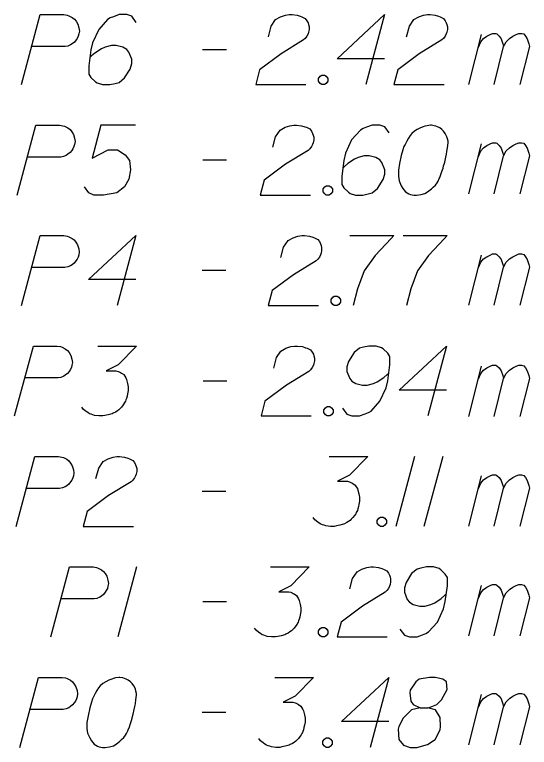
# Model space of a CAD drawing. Extents: x 138 to 264, y -75 to 121.
# Drawn here: x 181.604 to 184.179, y -15.248 to -11.581 of the extents above; entities that cross this region are included whole.
import ezdxf

# ---------------------------------------------------------------- set-up
doc = ezdxf.new("R2010")
doc.units = 0
doc.layers.add('Standard', color=7, linetype='Continuous')

msp = doc.modelspace()

# ---------------------------------------------------------------- linework, layer by layer
at = {"layer": 'Standard'}
for points in [[(181.6382, -11.9306), (181.7319, -11.5806), (181.8504, -11.5806), (181.8669, -11.5834), (181.8752, -11.5862), (181.8917, -11.5944), (181.9027, -11.6027), (181.911, -11.6137), (181.9193, -11.6275), (181.9248, -11.6468), (181.9276, -11.6633), (181.9248, -11.6771), (181.922, -11.6881), (181.9165, -11.6992), (181.911, -11.7074), (181.9027, -11.7184), (181.8917, -11.7267), (181.8835, -11.7322), (181.8697, -11.7377), (181.8559, -11.7405), (181.6906, -11.7405)], [(182.2114, -11.6192), (182.1893, -11.5889), (182.1645, -11.5806), (182.126, -11.5806), (182.0984, -11.5917), (182.0819, -11.5972), (182.0681, -11.6055), (182.024, -11.6551), (181.9937, -11.7212), (181.9854, -11.757), (181.9744, -11.837), (181.9744, -11.8783), (181.9854, -11.8948), (182.0074, -11.9168), (182.0157, -11.9224), (182.0433, -11.9306), (182.0791, -11.9306), (182.1067, -11.9251), (182.126, -11.9196), (182.1535, -11.8976), (182.1811, -11.8535), (182.1893, -11.8259), (182.1893, -11.8039), (182.1756, -11.768), (182.1645, -11.7543), (182.1452, -11.7433), (182.1122, -11.735), (182.0874, -11.735), (182.057, -11.7433), (182.0378, -11.7515), (182.0047, -11.7735), (181.9882, -11.7873), (181.9799, -11.7956)], [(182.8733, -11.6909), (182.887, -11.6385), (182.9091, -11.6055), (182.9339, -11.5917), (182.9587, -11.5834), (182.978, -11.5806), (182.9917, -11.5806), (183.0166, -11.5834), (183.0331, -11.5889), (183.0413, -11.5917), (183.0579, -11.6), (183.0662, -11.611), (183.0717, -11.622), (183.0744, -11.6302), (183.0772, -11.6413), (183.0772, -11.6551), (183.0744, -11.6688), (183.0717, -11.6771), (183.0662, -11.6881), (183.0579, -11.6992), (183.0496, -11.7074), (182.9366, -11.7763), (182.8292, -11.8562), (182.8099, -11.9306), (183.0606, -11.9306)], [(183.4547, -11.8011), (183.2177, -11.8011), (183.4547, -11.5806), (183.361, -11.9306)], [(183.5649, -11.6909), (183.5787, -11.6385), (183.6007, -11.6055), (183.6256, -11.5917), (183.6503, -11.5834), (183.6696, -11.5806), (183.6834, -11.5806), (183.7082, -11.5834), (183.7248, -11.5889), (183.733, -11.5917), (183.7495, -11.6), (183.7578, -11.611), (183.7633, -11.622), (183.7661, -11.6302), (183.7689, -11.6413), (183.7689, -11.6551), (183.7661, -11.6688), (183.7633, -11.6771), (183.7578, -11.6881), (183.7495, -11.6992), (183.7413, -11.7074), (183.6283, -11.7763), (183.5208, -11.8562), (183.5015, -11.9306), (183.7523, -11.9306)], [(183.876, -11.9309), (183.9394, -11.6801)], [(183.9229, -11.7462), (183.9366, -11.7159), (183.9504, -11.6994), (183.967, -11.6884), (183.9835, -11.6801), (183.9945, -11.6746), (184.0111, -11.6746), (184.0166, -11.6773), (184.0276, -11.6884), (184.0386, -11.7021), (184.0469, -11.7269), (184.0497, -11.7407), (184.0634, -11.7159), (184.0799, -11.6994), (184.0965, -11.6884), (184.113, -11.6801), (184.1268, -11.6746), (184.1406, -11.6746), (184.1516, -11.6773), (184.1599, -11.6884), (184.1681, -11.7021), (184.1764, -11.7269), (184.1791, -11.7407), (184.1323, -11.9309)], [(182.5444, -11.7543), (182.663, -11.7543)], [(184.0028, -11.9309), (184.0497, -11.7407)], [(183.1405, -11.8838), (183.1543, -11.8838), (183.1626, -11.8893), (183.1709, -11.9003), (183.1709, -11.9141), (183.1626, -11.9251), (183.1543, -11.9306), (183.1405, -11.9306), (183.1323, -11.9251), (183.124, -11.9141), (183.124, -11.9003), (183.1323, -11.8893), (183.1405, -11.8838)], [(181.6162, -12.4835), (181.7099, -12.1335), (181.8284, -12.1335), (181.845, -12.1363), (181.8532, -12.139), (181.8697, -12.1473), (181.8808, -12.1556), (181.889, -12.1666), (181.8973, -12.1804), (181.9028, -12.1996), (181.9056, -12.2162), (181.9028, -12.23), (181.9001, -12.241), (181.8946, -12.252), (181.889, -12.2603), (181.8808, -12.2713), (181.8697, -12.2796), (181.8615, -12.2851), (181.8477, -12.2906), (181.8339, -12.2933), (181.6686, -12.2933)], [(182.2087, -12.1335), (182.0351, -12.1335), (181.991, -12.2989), (182.0709, -12.2575), (182.1178, -12.2575), (182.1563, -12.2823), (182.1784, -12.3099), (182.1839, -12.3567), (182.1756, -12.4036), (182.1536, -12.4422), (182.115, -12.4725), (182.0489, -12.4835), (181.9993, -12.4835), (181.9745, -12.4725), (181.9524, -12.4422)], [(182.896, -12.2437), (182.9097, -12.1914), (182.9318, -12.1583), (182.9566, -12.1445), (182.9814, -12.1363), (183.0007, -12.1335), (183.0144, -12.1335), (183.0393, -12.1363), (183.0558, -12.1418), (183.064, -12.1445), (183.0806, -12.1528), (183.0889, -12.1638), (183.0944, -12.1749), (183.0971, -12.1831), (183.0999, -12.1941), (183.0999, -12.2079), (183.0971, -12.2217), (183.0944, -12.23), (183.0889, -12.241), (183.0806, -12.252), (183.0723, -12.2603), (182.9593, -12.3292), (182.8519, -12.4091), (182.8326, -12.4835), (183.0833, -12.4835)], [(183.4774, -12.1721), (183.4554, -12.1418), (183.4306, -12.1335), (183.392, -12.1335), (183.3644, -12.1445), (183.3479, -12.15), (183.3341, -12.1583), (183.29, -12.2079), (183.2597, -12.2741), (183.2514, -12.3099), (183.2404, -12.3898), (183.2404, -12.4311), (183.2514, -12.4477), (183.2735, -12.4697), (183.2818, -12.4752), (183.3093, -12.4835), (183.3451, -12.4835), (183.3727, -12.478), (183.392, -12.4725), (183.4195, -12.4504), (183.4471, -12.4063), (183.4554, -12.3788), (183.4554, -12.3567), (183.4416, -12.3209), (183.4306, -12.3071), (183.4113, -12.2961), (183.3782, -12.2878), (183.3534, -12.2878), (183.3231, -12.2961), (183.3038, -12.3044), (183.2707, -12.3264), (183.2542, -12.3402), (183.2459, -12.3485)], [(183.6896, -12.1335), (183.6841, -12.1335), (183.6675, -12.1363), (183.6565, -12.139), (183.6483, -12.1418), (183.6345, -12.1473), (183.6179, -12.1556), (183.6042, -12.1638), (183.5904, -12.1749), (183.5821, -12.1859), (183.5738, -12.1996), (183.5656, -12.2134), (183.5573, -12.23), (183.5518, -12.241), (183.5463, -12.2575), (183.538, -12.2851), (183.5297, -12.3264), (183.5242, -12.3595), (183.5242, -12.3898), (183.527, -12.4119), (183.538, -12.4366), (183.5463, -12.4504), (183.5601, -12.467), (183.5766, -12.478), (183.5849, -12.4807), (183.6014, -12.4835), (183.6152, -12.4835), (183.6372, -12.4807), (183.6565, -12.4752), (183.6703, -12.467), (183.6896, -12.4532), (183.6979, -12.4449), (183.7089, -12.4339), (183.7171, -12.4229), (183.7226, -12.4146), (183.7282, -12.4008), (183.7309, -12.3953), (183.7364, -12.3815), (183.742, -12.365), (183.7475, -12.3485), (183.7502, -12.3374), (183.753, -12.3292), (183.7557, -12.3182), (183.7612, -12.2933), (183.764, -12.2796), (183.7667, -12.2658), (183.7695, -12.2465), (183.7722, -12.2217), (183.7722, -12.2134), (183.7695, -12.2024), (183.7667, -12.1914), (183.7585, -12.1749), (183.7502, -12.1638), (183.742, -12.1556), (183.7309, -12.1473), (183.7199, -12.1418), (183.7116, -12.139), (183.7034, -12.1363), (183.6896, -12.1335)], [(183.876, -12.478), (183.9394, -12.2272)], [(183.9229, -12.2933), (183.9366, -12.263), (183.9504, -12.2465), (183.967, -12.2355), (183.9835, -12.2272), (183.9945, -12.2217), (184.0111, -12.2217), (184.0166, -12.2244), (184.0276, -12.2355), (184.0386, -12.2492), (184.0469, -12.274), (184.0497, -12.2878), (184.0634, -12.263), (184.0799, -12.2465), (184.0965, -12.2355), (184.113, -12.2272), (184.1268, -12.2217), (184.1406, -12.2217), (184.1516, -12.2244), (184.1599, -12.2355), (184.1681, -12.2492), (184.1764, -12.274), (184.1791, -12.2878), (184.1323, -12.478)], [(182.546, -12.3071), (182.6645, -12.3071)], [(184.0028, -12.478), (184.0497, -12.2878)], [(183.1632, -12.4366), (183.177, -12.4366), (183.1853, -12.4422), (183.1936, -12.4532), (183.1936, -12.467), (183.1853, -12.478), (183.177, -12.4835), (183.1632, -12.4835), (183.155, -12.478), (183.1467, -12.467), (183.1467, -12.4532), (183.155, -12.4422), (183.1632, -12.4366)], [(181.6376, -13.0364), (181.7313, -12.6864), (181.8498, -12.6864), (181.8663, -12.6891), (181.8746, -12.6919), (181.8911, -12.7002), (181.9021, -12.7084), (181.9104, -12.7194), (181.9187, -12.7332), (181.9242, -12.7525), (181.9269, -12.769), (181.9242, -12.7828), (181.9214, -12.7939), (181.9159, -12.8049), (181.9104, -12.8131), (181.9021, -12.8242), (181.8911, -12.8324), (181.8829, -12.838), (181.8691, -12.8435), (181.8553, -12.8462), (181.6899, -12.8462)], [(182.2108, -12.9068), (181.9738, -12.9068), (182.2108, -12.6864), (182.1171, -13.0364)], [(182.9359, -12.7966), (182.9497, -12.7443), (182.9717, -12.7112), (182.9966, -12.6974), (183.0213, -12.6891), (183.0406, -12.6864), (183.0544, -12.6864), (183.0792, -12.6891), (183.0958, -12.6947), (183.104, -12.6974), (183.1205, -12.7057), (183.1288, -12.7167), (183.1343, -12.7277), (183.1371, -12.736), (183.1399, -12.747), (183.1399, -12.7608), (183.1371, -12.7746), (183.1343, -12.7828), (183.1288, -12.7939), (183.1205, -12.8049), (183.1123, -12.8131), (182.9993, -12.8821), (182.8918, -12.9619), (182.8725, -13.0364), (183.1233, -13.0364)], [(183.2804, -12.6864), (183.5008, -12.6864), (183.4871, -12.7002), (183.4071, -12.7856), (183.352, -12.8627), (183.319, -12.9537), (183.2969, -13.0364)], [(183.5477, -12.6864), (183.7681, -12.6864), (183.7544, -12.7002), (183.6744, -12.7856), (183.6193, -12.8627), (183.5862, -12.9537), (183.5642, -13.0364)], [(183.876, -13.0347), (183.9394, -12.7839)], [(183.9229, -12.85), (183.9366, -12.8197), (183.9504, -12.8032), (183.967, -12.7922), (183.9835, -12.7839), (183.9945, -12.7784), (184.0111, -12.7784), (184.0166, -12.7811), (184.0276, -12.7922), (184.0386, -12.8059), (184.0469, -12.8307), (184.0497, -12.8445), (184.0634, -12.8197), (184.0799, -12.8032), (184.0965, -12.7922), (184.113, -12.7839), (184.1268, -12.7784), (184.1406, -12.7784), (184.1516, -12.7811), (184.1599, -12.7922), (184.1681, -12.8059), (184.1764, -12.8307), (184.1791, -12.8445), (184.1323, -13.0347)], [(182.5418, -12.86), (182.6604, -12.86)], [(184.0028, -13.0347), (184.0497, -12.8445)], [(183.2032, -12.9895), (183.217, -12.9895), (183.2253, -12.995), (183.2335, -13.006), (183.2335, -13.0198), (183.2253, -13.0309), (183.217, -13.0364), (183.2032, -13.0364), (183.195, -13.0309), (183.1867, -13.0198), (183.1867, -13.006), (183.195, -12.995), (183.2032, -12.9895)], [(181.6036, -13.5892), (181.6973, -13.2392), (181.8158, -13.2392), (181.8324, -13.242), (181.8406, -13.2447), (181.8571, -13.253), (181.8682, -13.2613), (181.8764, -13.2723), (181.8847, -13.2861), (181.8902, -13.3054), (181.893, -13.3219), (181.8902, -13.3357), (181.8875, -13.3467), (181.882, -13.3578), (181.8764, -13.366), (181.8682, -13.377), (181.8571, -13.3853), (181.8489, -13.3908), (181.8351, -13.3963), (181.8213, -13.3991), (181.656, -13.3991)], [(182.0197, -13.2392), (182.2126, -13.2392), (182.1217, -13.3329), (182.0611, -13.3633), (182.1107, -13.3633), (182.1217, -13.366), (182.1272, -13.3688), (182.1327, -13.3715), (182.1382, -13.3743), (182.1492, -13.3825), (182.1548, -13.3908), (182.1603, -13.3991), (182.163, -13.4074), (182.1686, -13.4266), (182.1713, -13.4432), (182.1713, -13.4514), (182.1713, -13.4625), (182.1686, -13.479), (182.1658, -13.49), (182.163, -13.5011), (182.1603, -13.5093), (182.1575, -13.5148), (182.1548, -13.5203), (182.152, -13.5258), (182.1465, -13.5341), (182.1382, -13.5451), (182.13, -13.5534), (182.1245, -13.5589), (182.1162, -13.5644), (182.1079, -13.5699), (182.0969, -13.5754), (182.0914, -13.5782), (182.0721, -13.5837), (182.0555, -13.5865), (182.0445, -13.5892), (182.0253, -13.5892), (182.0032, -13.5865), (181.9949, -13.5837), (181.9867, -13.5809), (181.9784, -13.5782), (181.9701, -13.5727), (181.9618, -13.5672), (181.9481, -13.5562), (181.9398, -13.5451)], [(182.9, -13.3495), (182.9137, -13.2971), (182.9358, -13.2641), (182.9606, -13.2503), (182.9854, -13.242), (183.0047, -13.2392), (183.0184, -13.2392), (183.0433, -13.242), (183.0598, -13.2475), (183.068, -13.2503), (183.0846, -13.2585), (183.0929, -13.2696), (183.0984, -13.2806), (183.1011, -13.2888), (183.1039, -13.2999), (183.1039, -13.3137), (183.1011, -13.3274), (183.0984, -13.3357), (183.0929, -13.3467), (183.0846, -13.3578), (183.0763, -13.366), (182.9633, -13.4349), (182.8559, -13.5148), (182.8366, -13.5892), (183.0873, -13.5892)], [(183.2444, -13.5507), (183.2664, -13.5809), (183.2913, -13.5892), (183.3299, -13.5892), (183.3574, -13.5782), (183.3739, -13.5727), (183.3877, -13.5644), (183.4318, -13.5148), (183.4621, -13.4487), (183.4704, -13.4129), (183.4814, -13.3329), (183.4814, -13.2916), (183.4704, -13.2751), (183.4483, -13.253), (183.4401, -13.2475), (183.4125, -13.2392), (183.3767, -13.2392), (183.3491, -13.2447), (183.3299, -13.2503), (183.3023, -13.2723), (183.2747, -13.3164), (183.2664, -13.344), (183.2664, -13.366), (183.2802, -13.4018), (183.2913, -13.4156), (183.3105, -13.4266), (183.3436, -13.4349), (183.3684, -13.4349), (183.3987, -13.4266), (183.418, -13.4184), (183.4511, -13.3963), (183.4676, -13.3825), (183.4759, -13.3743)], [(183.7652, -13.4597), (183.5282, -13.4597), (183.7652, -13.2392), (183.6715, -13.5892)], [(183.876, -13.5914), (183.9394, -13.3406)], [(183.9229, -13.4067), (183.9366, -13.3764), (183.9504, -13.3599), (183.967, -13.3489), (183.9835, -13.3406), (183.9945, -13.3351), (184.0111, -13.3351), (184.0166, -13.3378), (184.0276, -13.3489), (184.0386, -13.3626), (184.0469, -13.3874), (184.0497, -13.4012), (184.0634, -13.3764), (184.0799, -13.3599), (184.0965, -13.3489), (184.113, -13.3406), (184.1268, -13.3351), (184.1406, -13.3351), (184.1516, -13.3378), (184.1599, -13.3489), (184.1681, -13.3626), (184.1764, -13.3874), (184.1791, -13.4012), (184.1323, -13.5914)], [(182.5464, -13.4129), (182.6649, -13.4129)], [(184.0028, -13.5914), (184.0497, -13.4012)], [(183.1672, -13.5424), (183.181, -13.5424), (183.1893, -13.5479), (183.1976, -13.5589), (183.1976, -13.5727), (183.1893, -13.5837), (183.181, -13.5892), (183.1672, -13.5892), (183.159, -13.5837), (183.1507, -13.5727), (183.1507, -13.5589), (183.159, -13.5479), (183.1672, -13.5424)], [(181.6109, -14.1421), (181.7046, -13.7921), (181.8231, -13.7921), (181.8396, -13.7949), (181.8479, -13.7976), (181.8644, -13.8059), (181.8754, -13.8141), (181.8837, -13.8252), (181.892, -13.839), (181.8975, -13.8582), (181.9003, -13.8748), (181.8975, -13.8886), (181.8947, -13.8996), (181.8892, -13.9106), (181.8837, -13.9189), (181.8754, -13.9299), (181.8644, -13.9382), (181.8562, -13.9437), (181.8424, -13.9492), (181.8286, -13.9519), (181.6633, -13.9519)], [(182.0105, -13.9023), (182.0242, -13.85), (182.0463, -13.8169), (182.0711, -13.8031), (182.0959, -13.7949), (182.1152, -13.7921), (182.129, -13.7921), (182.1538, -13.7949), (182.1703, -13.8004), (182.1786, -13.8031), (182.1951, -13.8114), (182.2034, -13.8224), (182.2089, -13.8335), (182.2116, -13.8417), (182.2144, -13.8527), (182.2144, -13.8665), (182.2116, -13.8803), (182.2089, -13.8886), (182.2034, -13.8996), (182.1951, -13.9106), (182.1869, -13.9189), (182.0739, -13.9878), (181.9664, -14.0677), (181.9471, -14.1421), (182.1979, -14.1421)], [(183.1778, -13.7921), (183.3707, -13.7921), (183.2798, -13.8858), (183.2192, -13.9161), (183.2688, -13.9161), (183.2798, -13.9189), (183.2853, -13.9216), (183.2908, -13.9244), (183.2963, -13.9272), (183.3073, -13.9354), (183.3128, -13.9437), (183.3184, -13.9519), (183.3211, -13.9602), (183.3266, -13.9795), (183.3294, -13.996), (183.3294, -14.0043), (183.3294, -14.0153), (183.3266, -14.0319), (183.3239, -14.0429), (183.3211, -14.0539), (183.3184, -14.0622), (183.3156, -14.0677), (183.3128, -14.0732), (183.3101, -14.0787), (183.3046, -14.087), (183.2963, -14.098), (183.2881, -14.1063), (183.2826, -14.1118), (183.2743, -14.1173), (183.266, -14.1228), (183.255, -14.1283), (183.2495, -14.1311), (183.2302, -14.1366), (183.2136, -14.1393), (183.2026, -14.1421), (183.1834, -14.1421), (183.1613, -14.1393), (183.153, -14.1366), (183.1448, -14.1338), (183.1365, -14.1311), (183.1282, -14.1256), (183.1199, -14.1201), (183.1062, -14.109), (183.0979, -14.098)], [(183.605, -13.7921), (183.5113, -14.1421)], [(183.7455, -13.7921), (183.6518, -14.1421)], [(183.876, -14.1404), (183.9394, -13.8896)], [(183.9229, -13.9557), (183.9366, -13.9254), (183.9504, -13.9089), (183.967, -13.8979), (183.9835, -13.8896), (183.9945, -13.8841), (184.0111, -13.8841), (184.0166, -13.8869), (184.0276, -13.8979), (184.0386, -13.9116), (184.0469, -13.9365), (184.0497, -13.9502), (184.0634, -13.9254), (184.0799, -13.9089), (184.0965, -13.8979), (184.113, -13.8896), (184.1268, -13.8841), (184.1406, -13.8841), (184.1516, -13.8869), (184.1599, -13.8979), (184.1681, -13.9116), (184.1764, -13.9365), (184.1791, -13.9502), (184.1323, -14.1404)], [(182.5414, -13.9657), (182.6599, -13.9657)], [(184.0028, -14.1404), (184.0497, -13.9502)], [(183.4341, -14.0952), (183.4479, -14.0952), (183.4561, -14.1007), (183.4644, -14.1118), (183.4644, -14.1256), (183.4561, -14.1366), (183.4479, -14.1421), (183.4341, -14.1421), (183.4259, -14.1366), (183.4176, -14.1256), (183.4176, -14.1118), (183.4259, -14.1007), (183.4341, -14.0952)], [(181.7839, -14.695), (181.8776, -14.345), (181.9961, -14.345), (182.0127, -14.3477), (182.0209, -14.3505), (182.0375, -14.3588), (182.0485, -14.367), (182.0568, -14.378), (182.065, -14.3918), (182.0705, -14.4111), (182.0733, -14.4276), (182.0705, -14.4414), (182.0678, -14.4525), (182.0623, -14.4635), (182.0568, -14.4717), (182.0485, -14.4827), (182.0375, -14.491), (182.0292, -14.4965), (182.0154, -14.5021), (182.0017, -14.5048), (181.8363, -14.5048)], [(182.2138, -14.345), (182.1201, -14.695)], [(182.8842, -14.345), (183.0771, -14.345), (182.9862, -14.4387), (182.9255, -14.469), (182.9752, -14.469), (182.9862, -14.4717), (182.9917, -14.4745), (182.9972, -14.4772), (183.0027, -14.48), (183.0137, -14.4883), (183.0192, -14.4965), (183.0248, -14.5048), (183.0275, -14.5131), (183.033, -14.5324), (183.0358, -14.5489), (183.0358, -14.5572), (183.0358, -14.5682), (183.033, -14.5847), (183.0303, -14.5958), (183.0275, -14.6068), (183.0248, -14.615), (183.022, -14.6205), (183.0192, -14.626), (183.0165, -14.6316), (183.011, -14.6398), (183.0027, -14.6509), (182.9945, -14.6591), (182.989, -14.6646), (182.9807, -14.6701), (182.9724, -14.6757), (182.9614, -14.6812), (182.9559, -14.6839), (182.9366, -14.6895), (182.92, -14.6922), (182.909, -14.695), (182.8897, -14.695), (182.8677, -14.6922), (182.8594, -14.6895), (182.8512, -14.6867), (182.8429, -14.6839), (182.8346, -14.6784), (182.8263, -14.6729), (182.8126, -14.6619), (182.8043, -14.6509)], [(183.2811, -14.4552), (183.2948, -14.4029), (183.3169, -14.3698), (183.3417, -14.356), (183.3665, -14.3477), (183.3858, -14.345), (183.3995, -14.345), (183.4244, -14.3477), (183.4409, -14.3533), (183.4491, -14.356), (183.4657, -14.3643), (183.474, -14.3753), (183.4795, -14.3863), (183.4822, -14.3946), (183.485, -14.4056), (183.485, -14.4194), (183.4822, -14.4331), (183.4795, -14.4414), (183.474, -14.4525), (183.4657, -14.4635), (183.4574, -14.4717), (183.3444, -14.5406), (183.237, -14.6205), (183.2177, -14.695), (183.4685, -14.695)], [(183.5318, -14.6564), (183.5539, -14.6867), (183.5787, -14.695), (183.6173, -14.695), (183.6448, -14.6839), (183.6614, -14.6784), (183.6751, -14.6701), (183.7192, -14.6205), (183.7495, -14.5544), (183.7578, -14.5186), (183.7688, -14.4387), (183.7688, -14.3973), (183.7578, -14.3808), (183.7357, -14.3588), (183.7275, -14.3533), (183.6999, -14.345), (183.6641, -14.345), (183.6365, -14.3505), (183.6173, -14.356), (183.5897, -14.378), (183.5621, -14.4221), (183.5539, -14.4497), (183.5539, -14.4717), (183.5677, -14.5076), (183.5787, -14.5213), (183.5979, -14.5324), (183.631, -14.5406), (183.6558, -14.5406), (183.6861, -14.5324), (183.7054, -14.5241), (183.7385, -14.5021), (183.755, -14.4883), (183.7633, -14.48)], [(183.876, -14.6894), (183.9394, -14.4386)], [(183.9229, -14.5048), (183.9366, -14.4745), (183.9504, -14.4579), (183.967, -14.4469), (183.9835, -14.4386), (183.9945, -14.4331), (184.0111, -14.4331), (184.0166, -14.4359), (184.0276, -14.4469), (184.0386, -14.4607), (184.0469, -14.4855), (184.0497, -14.4992), (184.0634, -14.4745), (184.0799, -14.4579), (184.0965, -14.4469), (184.113, -14.4386), (184.1268, -14.4331), (184.1406, -14.4331), (184.1516, -14.4359), (184.1599, -14.4469), (184.1681, -14.4607), (184.1764, -14.4855), (184.1791, -14.4992), (184.1323, -14.6894)], [(182.5446, -14.5186), (182.6632, -14.5186)], [(184.0028, -14.6894), (184.0497, -14.4992)], [(183.1405, -14.6481), (183.1543, -14.6481), (183.1625, -14.6536), (183.1708, -14.6646), (183.1708, -14.6784), (183.1625, -14.6895), (183.1543, -14.695), (183.1405, -14.695), (183.1322, -14.6895), (183.124, -14.6784), (183.124, -14.6646), (183.1322, -14.6536), (183.1405, -14.6481)], [(181.6292, -15.2478), (181.7229, -14.8978), (181.8414, -14.8978), (181.8579, -14.9006), (181.8662, -14.9033), (181.8827, -14.9116), (181.8937, -14.9199), (181.902, -14.9309), (181.9103, -14.9447), (181.9158, -14.964), (181.9186, -14.9805), (181.9158, -14.9943), (181.913, -15.0053), (181.9075, -15.0163), (181.902, -15.0246), (181.8937, -15.0356), (181.8827, -15.0439), (181.8745, -15.0494), (181.8607, -15.0549), (181.8469, -15.0577), (181.6816, -15.0577)], [(182.1307, -14.8978), (182.1252, -14.8978), (182.1087, -14.9006), (182.0977, -14.9033), (182.0894, -14.9061), (182.0756, -14.9116), (182.0591, -14.9199), (182.0453, -14.9282), (182.0315, -14.9392), (182.0233, -14.9502), (182.015, -14.964), (182.0067, -14.9778), (181.9985, -14.9943), (181.9929, -15.0053), (181.9874, -15.0219), (181.9792, -15.0494), (181.9709, -15.0907), (181.9654, -15.1238), (181.9654, -15.1541), (181.9682, -15.1762), (181.9792, -15.201), (181.9874, -15.2148), (182.0012, -15.2313), (182.0178, -15.2423), (182.026, -15.245), (182.0425, -15.2478), (182.0563, -15.2478), (182.0784, -15.245), (182.0977, -15.2395), (182.1115, -15.2313), (182.1307, -15.2175), (182.139, -15.2092), (182.15, -15.1982), (182.1583, -15.1872), (182.1638, -15.1789), (182.1693, -15.1652), (182.1721, -15.1596), (182.1776, -15.1458), (182.1831, -15.1293), (182.1886, -15.1128), (182.1914, -15.1018), (182.1941, -15.0935), (182.1969, -15.0825), (182.2024, -15.0577), (182.2052, -15.0439), (182.2079, -15.0301), (182.2107, -15.0108), (182.2134, -14.986), (182.2134, -14.9778), (182.2107, -14.9667), (182.2079, -14.9557), (182.1996, -14.9392), (182.1914, -14.9282), (182.1831, -14.9199), (182.1721, -14.9116), (182.1611, -14.9061), (182.1528, -14.9033), (182.1445, -14.9006), (182.1307, -14.8978)], [(182.9054, -14.8978), (183.0983, -14.8978), (183.0073, -14.9915), (182.9467, -15.0219), (182.9963, -15.0219), (183.0073, -15.0246), (183.0129, -15.0274), (183.0184, -15.0301), (183.0239, -15.0329), (183.0349, -15.0411), (183.0404, -15.0494), (183.0459, -15.0577), (183.0487, -15.0659), (183.0542, -15.0852), (183.0569, -15.1018), (183.0569, -15.11), (183.0569, -15.1211), (183.0542, -15.1376), (183.0514, -15.1486), (183.0487, -15.1596), (183.0459, -15.1679), (183.0432, -15.1734), (183.0404, -15.1789), (183.0377, -15.1844), (183.0322, -15.1927), (183.0239, -15.2037), (183.0156, -15.212), (183.0101, -15.2175), (183.0018, -15.223), (182.9936, -15.2285), (182.9826, -15.234), (182.977, -15.2368), (182.9577, -15.2423), (182.9412, -15.245), (182.9302, -15.2478), (182.9109, -15.2478), (182.8889, -15.245), (182.8806, -15.2423), (182.8723, -15.2395), (182.864, -15.2368), (182.8558, -15.2313), (182.8475, -15.2258), (182.8337, -15.2148), (182.8255, -15.2037)], [(183.4758, -15.1183), (183.2388, -15.1183), (183.4758, -14.8978), (183.3821, -15.2478)], [(183.6329, -15.0494), (183.6715, -15.0494), (183.6825, -15.0466), (183.7155, -15.0329), (183.7404, -15.0108), (183.7679, -14.9585), (183.7651, -14.9199), (183.7459, -14.9061), (183.7073, -14.8978), (183.6797, -14.8978), (183.6274, -14.9061), (183.6108, -14.9199), (183.5833, -14.9612), (183.5805, -14.975), (183.586, -15.0163), (183.5971, -15.0329), (183.6329, -15.0494), (183.5888, -15.0604), (183.5475, -15.1018), (183.5254, -15.1431), (183.5226, -15.1569), (183.5254, -15.2092), (183.5502, -15.2368), (183.5833, -15.2478), (183.6163, -15.2478), (183.6687, -15.234), (183.7073, -15.2092), (183.7321, -15.1596), (183.7349, -15.1431), (183.7321, -15.099), (183.71, -15.0604), (183.6715, -15.0494)], [(183.876, -15.2346), (183.9394, -14.9838)], [(183.9229, -15.0499), (183.9366, -15.0196), (183.9504, -15.0031), (183.967, -14.9921), (183.9835, -14.9838), (183.9945, -14.9783), (184.0111, -14.9783), (184.0166, -14.9811), (184.0276, -14.9921), (184.0386, -15.0058), (184.0469, -15.0307), (184.0497, -15.0444), (184.0634, -15.0196), (184.0799, -15.0031), (184.0965, -14.9921), (184.113, -14.9838), (184.1268, -14.9783), (184.1406, -14.9783), (184.1516, -14.9811), (184.1599, -14.9921), (184.1681, -15.0058), (184.1764, -15.0307), (184.1791, -15.0444), (184.1323, -15.2346)], [(182.5423, -15.0715), (182.6609, -15.0715)], [(184.0028, -15.2346), (184.0497, -15.0444)], [(183.1617, -15.201), (183.1755, -15.201), (183.1837, -15.2065), (183.192, -15.2175), (183.192, -15.2313), (183.1837, -15.2423), (183.1755, -15.2478), (183.1617, -15.2478), (183.1534, -15.2423), (183.1451, -15.2313), (183.1451, -15.2175), (183.1534, -15.2065), (183.1617, -15.201)]]:
    msp.add_lwpolyline(points, dxfattribs=at)

doc.saveas('drawing.dxf')
